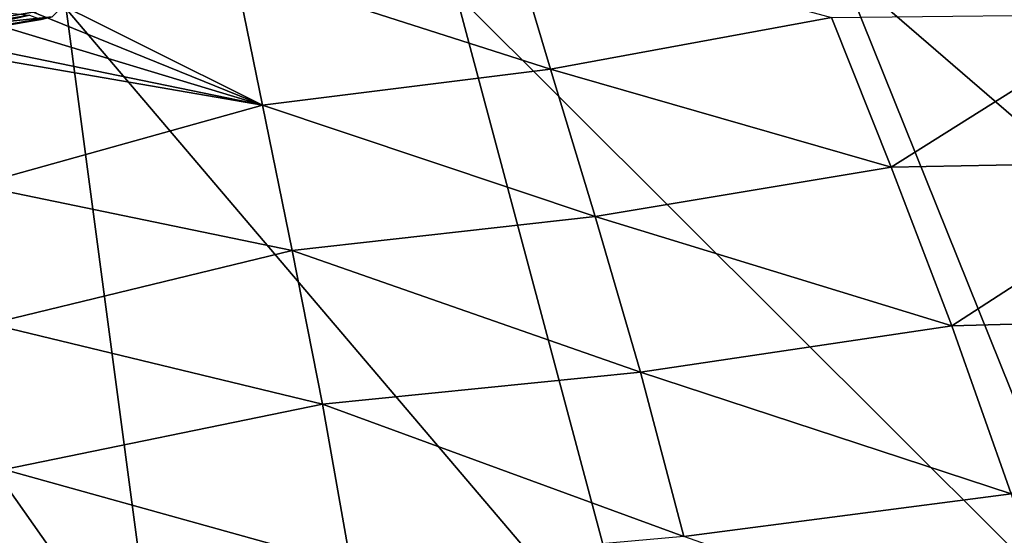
# Model space of a CAD drawing. Header units: metres. Extents: x -90 to 304, y -90 to 74.
# Tile 377 of 570: x 242.11 to 248.12, y 7.48 to 10.63. Entities that reach past the tile are written whole.
import ezdxf

# ---------------------------------------------------------------- set-up
doc = ezdxf.new("R2010")
doc.units = ezdxf.units.M
doc.layers.add('solid_21662050_350', color=7, linetype='CONTINUOUS')

msp = doc.modelspace()

# ---------------------------------------------------------------- linework, layer by layer
at = {"layer": 'solid_21662050_350'}
for points in [[(243.421326, 10.944206, 140.755951), (245.096329, 11.171418, 140.391617), (245.350342, 10.32349, 142.620255)], [(245.350342, 10.32349, 142.620255), (245.096329, 11.171418, 140.391617), (247.064377, 10.639112, 142.125427)], [(249.431732, 11.156934, 213.182861), (247.123108, 10.941046, 213.783905), (251.657394, 7.025534, 219.419571)], [(242.106812, 10.848321, 140.890671), (243.421326, 10.944206, 140.755951), (243.591904, 10.104876, 142.955124)], [(243.591904, 10.104876, 142.955124), (243.421326, 10.944206, 140.755951), (245.350342, 10.32349, 142.620255)], [(247.123108, 10.941046, 213.783905), (244.772202, 10.786271, 214.21521), (248.803192, 6.760581, 220.157166)], [(247.123108, 10.941046, 213.783905), (248.803192, 6.760581, 220.157166), (251.657394, 7.025534, 219.419571)], [(242.081589, 10.717626, 141.235931), (242.106812, 10.848321, 140.890671), (243.591904, 10.104876, 142.955124)], [(244.772202, 10.786271, 214.21521), (242.393082, 10.69353, 214.474213), (245.89743, 6.570577, 220.686584)], [(244.772202, 10.786271, 214.21521), (245.89743, 6.570577, 220.686584), (248.803192, 6.760581, 220.157166)], [(241.598694, 10.57097, 123.473396), (242.367615, 10.703448, 123.272064), (241.630966, 10.669833, 123.68531)], [(242.308197, 10.644029, 123.054771), (242.367615, 10.703448, 123.272064), (241.598694, 10.57097, 123.473396)], [(241.991302, 10.588338, 141.571243), (242.081589, 10.717626, 141.235931), (243.591904, 10.104876, 142.955124)], [(242.393082, 10.69353, 214.474213), (240, 10.663371, 214.559372), (242.95726, 6.456635, 221.00473)], [(240, 10.663371, 214.559372), (240, 6.41942, 221.109741), (242.95726, 6.456635, 221.00473)], [(242.169327, 10.653269, 122.636406), (241.463837, 10.535633, 122.817947), (241.927017, 10.67832, 122.505714)], [(241.512299, 10.505618, 123.027451), (241.463837, 10.535633, 122.817947), (242.169327, 10.653269, 122.636406)], [(241.512299, 10.505618, 123.027451), (242.169327, 10.653269, 122.636406), (242.240631, 10.628565, 122.839172)], [(241.558243, 10.516026, 123.249779), (242.308197, 10.644029, 123.054771), (241.598694, 10.57097, 123.473396)], [(242.240631, 10.628565, 122.839172), (242.308197, 10.644029, 123.054771), (241.558243, 10.516026, 123.249779)], [(242.393082, 10.69353, 214.474213), (242.95726, 6.456635, 221.00473), (245.89743, 6.570577, 220.686584)], [(245.350342, 10.32349, 142.620255), (247.064377, 10.639112, 142.125427), (247.428223, 9.725605, 144.442947)], [(247.428223, 9.725605, 144.442947), (247.064377, 10.639112, 142.125427), (248.913269, 10.660228, 142.479294)], [(247.428223, 9.725605, 144.442947), (248.913269, 10.660228, 142.479294), (249.35199, 9.762762, 144.732773)], [(241.512299, 10.505618, 123.027451), (242.240631, 10.628565, 122.839172), (241.558243, 10.516026, 123.249779)], [(241.838623, 10.464653, 141.886734), (241.991302, 10.588338, 141.571243), (243.591904, 10.104876, 142.955124)], [(241.838623, 10.464653, 141.886734), (243.591904, 10.104876, 142.955124), (241.763779, 10.419333, 142.001129)], [(243.591904, 10.104876, 142.955124), (241.84137, 9.61628, 144.06572), (241.763779, 10.419333, 142.001129)], [(243.591904, 10.104876, 142.955124), (245.350342, 10.32349, 142.620255), (245.62236, 9.425003, 144.891418)], [(245.62236, 9.425003, 144.891418), (245.350342, 10.32349, 142.620255), (247.428223, 9.725605, 144.442947)], [(243.773758, 9.216893, 145.194946), (241.84137, 9.61628, 144.06572), (243.591904, 10.104876, 142.955124)], [(243.773758, 9.216893, 145.194946), (243.591904, 10.104876, 142.955124), (245.62236, 9.425003, 144.891418)], [(247.799973, 8.756946, 146.812805), (247.428223, 9.725605, 144.442947), (249.35199, 9.762762, 144.732773)], [(247.799973, 8.756946, 146.812805), (249.35199, 9.762762, 144.732773), (249.795609, 8.812394, 147.038712)], [(245.62236, 9.425003, 144.891418), (247.428223, 9.725605, 144.442947), (247.799973, 8.756946, 146.812805)], [(243.773758, 9.216893, 145.194946), (241.928406, 8.769291, 146.171371), (241.84137, 9.61628, 144.06572)], [(243.773758, 9.216893, 145.194946), (245.62236, 9.425003, 144.891418), (245.89827, 8.474401, 147.211655)], [(245.89827, 8.474401, 147.211655), (245.62236, 9.425003, 144.891418), (247.799973, 8.756946, 146.812805)], [(243.95726, 8.278833, 147.481567), (241.928406, 8.769291, 146.171371), (243.773758, 9.216893, 145.194946)], [(243.95726, 8.278833, 147.481567), (243.773758, 9.216893, 145.194946), (245.89827, 8.474401, 147.211655)], [(248.160797, 7.731372, 149.242203), (247.799973, 8.756946, 146.812805), (249.795609, 8.812394, 147.038712)], [(243.95726, 8.278833, 147.481567), (242.014297, 7.878607, 148.319077), (241.928406, 8.769291, 146.171371)], [(245.89827, 8.474401, 147.211655), (247.799973, 8.756946, 146.812805), (248.160797, 7.731372, 149.242203)], [(243.95726, 8.278833, 147.481567), (245.89827, 8.474401, 147.211655), (246.16394, 7.470124, 149.587524)], [(246.16394, 7.470124, 149.587524), (245.89827, 8.474401, 147.211655), (248.160797, 7.731372, 149.242203)], [(244.132751, 7.289268, 149.821136), (242.014297, 7.878607, 148.319077), (243.95726, 8.278833, 147.481567)], [(244.132751, 7.289268, 149.821136), (243.95726, 8.278833, 147.481567), (246.16394, 7.470124, 149.587524)], [(244.132751, 7.289268, 149.821136), (242.094864, 6.943099, 150.513748), (242.014297, 7.878607, 148.319077)], [(246.16394, 7.470124, 149.587524), (248.160797, 7.731372, 149.242203), (248.491882, 6.647121, 151.738419)]]:
    msp.add_3dface(points, dxfattribs=at)

doc.saveas('drawing.dxf')
